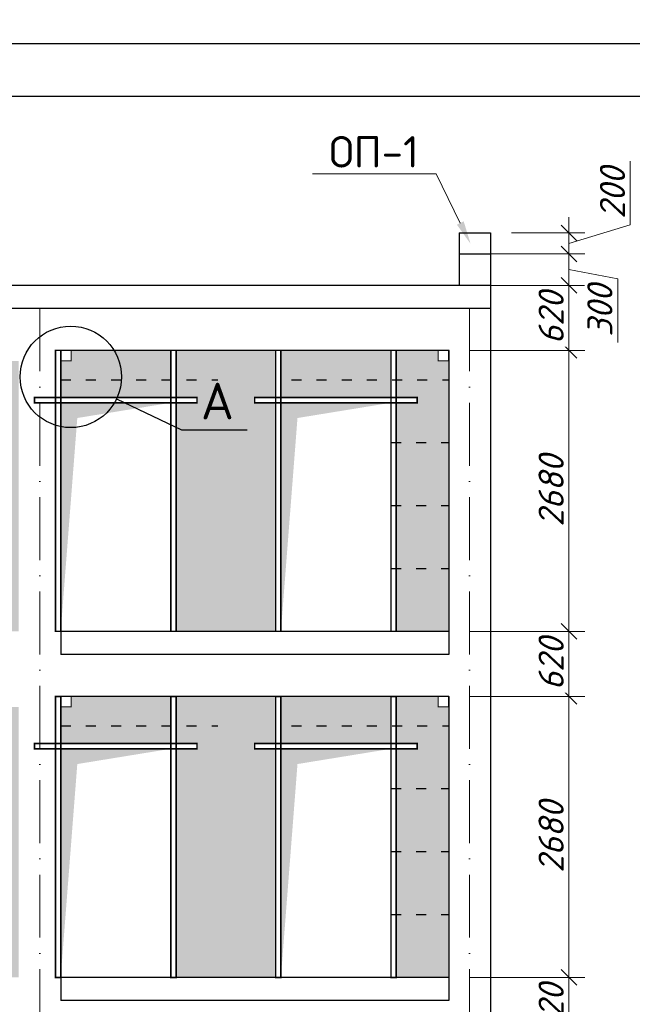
# Model space of a CAD drawing. Header units: millimetres. Extents: x 363306 to 7757304, y 1022887 to 1207196.
# Tile 259 of 656: x 1218112 to 1223955, y 1079516 to 1088906. Entities that reach past the tile are written whole.
import ezdxf
from ezdxf import colors
from ezdxf.entities.mleader import LeaderData, LeaderLine
from ezdxf.math import Vec2, Vec3

# ---------------------------------------------------------------- set-up
doc = ezdxf.new("R2010")
doc.units = ezdxf.units.MM
doc.linetypes.add('ACAD_ISO03W100', pattern=[30, 12, -18])
doc.linetypes.add('ACAD_ISO10W100', pattern=[18, 12, -3, 0, -3])
doc.layers.add('.', color=7, linetype='Continuous', lineweight=15)
doc.layers.add('0 @ 100', color=7, linetype='Continuous')
doc.layers.add('O3SAD', color=1, linetype='Continuous')
doc.styles.add('Arial', font='arial.ttf')
doc.styles.add('iso', font='isocpeur.TTF')
doc.styles.get("Standard").update_dxf_attribs({"font": 'isocpeui.ttf'})
doc.styles.add('ГОСТ 2.304', font='isocpeui.ttf')
doc.dimstyles.new('Санжар', dxfattribs={"dimtxt": 240, "dimasz": 200, "dimexe": 200, "dimexo": 200, "dimgap": 50, "dimtad": 1, "dimdec": 0, "dimtxsty": 'Standard', "dimblk": 'OBLIQUE', "dimcen": 2.5, "dimdle": 200, "dimclrd": 152, "dimclre": 152, "dimclrt": 152, "dimadec": 0, "dimazin": 0, "dimtfac": 1, "dimtdec": 0, "dimtmove": 0, "dimatfit": 3, "dimldrblk": 'OBLIQUE', "dimfxl": 0, "dimlwd": 0, "dimlwe": 0, "dimarcsym": 0})

# ---------------------------------------------------------------- blocks, each defined once
blk = doc.blocks.new('_Oblique')
at = {"color": 0, "linetype": 'ByBlock', "lineweight": -2}
blk.add_line((-0.5, -0.5), (0.5, 0.5), dxfattribs=at)
blk = doc.blocks.new('*D868')
at = {"lineweight": 0, "transparency": 16777216}
for p, q in [((1223350.5, 1079002.6), (1223350.5, 1079922.6)), ((1222403.4, 1079772.6), (1223500.5, 1079772.6)), ((1222403.4, 1079152.6), (1223500.5, 1079152.6))]:
    blk.add_line(p, q, dxfattribs=at)
at = {"layer": 'Defpoints', "color": 0, "lineweight": 25, "transparency": 16777216}
for p in [(1222203.4, 1079772.6), (1223350.5, 1079772.6), (1222203.4, 1079152.6)]:
    blk.add_point(p, dxfattribs=at)
at = {"lineweight": 0, "transparency": 16777216, "xscale": 150, "yscale": 150, "zscale": 150}
for p, rotation in [((1223350.5, 1079772.6), 90), ((1223350.5, 1079152.6), 270)]:
    blk.add_blockref('_Oblique', p, dxfattribs=dict(at, rotation=rotation))
at = {"lineweight": 0, "transparency": 16777216, "insert": (1223180.5, 1079462.6), "char_height": 240, "attachment_point": 5, "rotation": 90, "bg_fill": 3, "box_fill_scale": 1.1, "bg_fill_color": 256, "bg_fill_true_color": 13158600, "bg_fill_transparency": 0}
blk.add_mtext('620', dxfattribs=at)
blk = doc.blocks.new('*D869')
at = {"lineweight": 0, "transparency": 16777216}
for p, q in [((1223350.5, 1079622.6), (1223350.5, 1082602.6)), ((1222403.4, 1082452.6), (1223500.5, 1082452.6)), ((1222403.4, 1079772.6), (1223500.5, 1079772.6))]:
    blk.add_line(p, q, dxfattribs=at)
at = {"layer": 'Defpoints', "color": 0, "lineweight": 25, "transparency": 16777216}
for p in [(1222203.4, 1082452.6), (1223350.5, 1082452.6), (1222203.4, 1079772.6)]:
    blk.add_point(p, dxfattribs=at)
at = {"lineweight": 0, "transparency": 16777216, "xscale": 150, "yscale": 150, "zscale": 150}
for p, rotation in [((1223350.5, 1082452.6), 90), ((1223350.5, 1079772.6), 270)]:
    blk.add_blockref('_Oblique', p, dxfattribs=dict(at, rotation=rotation))
at = {"lineweight": 0, "transparency": 16777216, "insert": (1223180.5, 1081112.6), "char_height": 240, "attachment_point": 5, "rotation": 90, "bg_fill": 3, "box_fill_scale": 1.1, "bg_fill_color": 256, "bg_fill_true_color": 13158600, "bg_fill_transparency": 0}
blk.add_mtext('2680', dxfattribs=at)
blk = doc.blocks.new('*D870')
at = {"lineweight": 0, "transparency": 16777216}
for p, q in [((1223350.5, 1082302.6), (1223350.5, 1083222.6)), ((1222403.4, 1083072.6), (1223500.5, 1083072.6)), ((1222403.4, 1082452.6), (1223500.5, 1082452.6))]:
    blk.add_line(p, q, dxfattribs=at)
at = {"layer": 'Defpoints', "color": 0, "lineweight": 25, "transparency": 16777216}
for p in [(1222203.4, 1083072.6), (1223350.5, 1083072.6), (1222203.4, 1082452.6)]:
    blk.add_point(p, dxfattribs=at)
at = {"lineweight": 0, "transparency": 16777216, "xscale": 150, "yscale": 150, "zscale": 150}
for p, rotation in [((1223350.5, 1083072.6), 90), ((1223350.5, 1082452.6), 270)]:
    blk.add_blockref('_Oblique', p, dxfattribs=dict(at, rotation=rotation))
at = {"lineweight": 0, "transparency": 16777216, "insert": (1223180.5, 1082762.6), "char_height": 240, "attachment_point": 5, "rotation": 90, "bg_fill": 3, "box_fill_scale": 1.1, "bg_fill_color": 256, "bg_fill_true_color": 13158600, "bg_fill_transparency": 0}
blk.add_mtext('620', dxfattribs=at)
blk = doc.blocks.new('*D871')
at = {"lineweight": 0, "transparency": 16777216}
for p, q in [((1223350.5, 1083222.6), (1223350.5, 1082302.6)), ((1222403.4, 1083072.6), (1223500.5, 1083072.6)), ((1222403.4, 1082452.6), (1223500.5, 1082452.6))]:
    blk.add_line(p, q, dxfattribs=at)
at = {"layer": 'Defpoints', "color": 0, "lineweight": 25, "transparency": 16777216}
for p in [(1222203.4, 1083072.6), (1222203.4, 1082452.6), (1223350.5, 1082452.6)]:
    blk.add_point(p, dxfattribs=at)
at = {"lineweight": 0, "transparency": 16777216, "xscale": 150, "yscale": 150, "zscale": 150}
for p, rotation in [((1223350.5, 1083072.6), 90), ((1223350.5, 1082452.6), 270)]:
    blk.add_blockref('_Oblique', p, dxfattribs=dict(at, rotation=rotation))
at = {"lineweight": 0, "transparency": 16777216, "insert": (1223180.5, 1082762.6), "char_height": 240, "attachment_point": 5, "rotation": 90, "bg_fill": 3, "box_fill_scale": 1.1, "bg_fill_color": 256, "bg_fill_true_color": 13158600, "bg_fill_transparency": 0}
blk.add_mtext('620', dxfattribs=at)
blk = doc.blocks.new('*D872')
at = {"lineweight": 0, "transparency": 16777216}
for p, q in [((1223350.5, 1082302.6), (1223350.5, 1083222.6)), ((1222403.4, 1083072.6), (1223500.5, 1083072.6)), ((1222403.4, 1082452.6), (1223500.5, 1082452.6))]:
    blk.add_line(p, q, dxfattribs=at)
at = {"layer": 'Defpoints', "color": 0, "lineweight": 25, "transparency": 16777216}
for p in [(1222203.4, 1083072.6), (1223350.5, 1083072.6), (1222203.4, 1082452.6)]:
    blk.add_point(p, dxfattribs=at)
at = {"lineweight": 0, "transparency": 16777216, "xscale": 150, "yscale": 150, "zscale": 150}
for p, rotation in [((1223350.5, 1083072.6), 90), ((1223350.5, 1082452.6), 270)]:
    blk.add_blockref('_Oblique', p, dxfattribs=dict(at, rotation=rotation))
at = {"lineweight": 0, "transparency": 16777216, "insert": (1223180.5, 1082762.6), "char_height": 240, "attachment_point": 5, "rotation": 90, "bg_fill": 3, "box_fill_scale": 1.1, "bg_fill_color": 256, "bg_fill_true_color": 13158600, "bg_fill_transparency": 0}
blk.add_mtext('620', dxfattribs=at)
blk = doc.blocks.new('*D873')
at = {"lineweight": 0, "transparency": 16777216}
for p, q in [((1223350.5, 1082922.6), (1223350.5, 1085902.6)), ((1222403.4, 1085752.6), (1223500.5, 1085752.6)), ((1222403.4, 1083072.6), (1223500.5, 1083072.6))]:
    blk.add_line(p, q, dxfattribs=at)
at = {"layer": 'Defpoints', "color": 0, "lineweight": 25, "transparency": 16777216}
for p in [(1222203.4, 1085752.6), (1223350.5, 1085752.6), (1222203.4, 1083072.6)]:
    blk.add_point(p, dxfattribs=at)
at = {"lineweight": 0, "transparency": 16777216, "xscale": 150, "yscale": 150, "zscale": 150}
for p, rotation in [((1223350.5, 1085752.6), 90), ((1223350.5, 1083072.6), 270)]:
    blk.add_blockref('_Oblique', p, dxfattribs=dict(at, rotation=rotation))
at = {"lineweight": 0, "transparency": 16777216, "insert": (1223180.5, 1084412.6), "char_height": 240, "attachment_point": 5, "rotation": 90, "bg_fill": 3, "box_fill_scale": 1.1, "bg_fill_color": 256, "bg_fill_true_color": 13158600, "bg_fill_transparency": 0}
blk.add_mtext('2680', dxfattribs=at)
blk = doc.blocks.new('*D874')
at = {"lineweight": 0, "transparency": 16777216}
for p, q in [((1223350.5, 1085602.6), (1223350.5, 1086522.6)), ((1222503.4, 1086372.6), (1223500.5, 1086372.6)), ((1222403.4, 1085752.6), (1223500.5, 1085752.6))]:
    blk.add_line(p, q, dxfattribs=at)
at = {"layer": 'Defpoints', "color": 0, "lineweight": 25, "transparency": 16777216}
for p in [(1222303.4, 1086372.6), (1223350.5, 1086372.6), (1222203.4, 1085752.6)]:
    blk.add_point(p, dxfattribs=at)
at = {"lineweight": 0, "transparency": 16777216, "xscale": 150, "yscale": 150, "zscale": 150}
for p, rotation in [((1223350.5, 1086372.6), 90), ((1223350.5, 1085752.6), 270)]:
    blk.add_blockref('_Oblique', p, dxfattribs=dict(at, rotation=rotation))
at = {"lineweight": 0, "transparency": 16777216, "insert": (1223180.5, 1086062.6), "char_height": 240, "attachment_point": 5, "rotation": 90, "bg_fill": 3, "box_fill_scale": 1.1, "bg_fill_color": 256, "bg_fill_true_color": 13158600, "bg_fill_transparency": 0}
blk.add_mtext('620', dxfattribs=at)
blk = doc.blocks.new('*D875')
at = {"lineweight": 0, "transparency": 16777216}
for p, q in [((1223350.5, 1086222.6), (1223350.5, 1086822.6)), ((1222503.4, 1086672.6), (1223500.5, 1086672.6)), ((1223350.5, 1086522.6), (1223815.5, 1086436)), ((1223815.5, 1086436), (1223815.5, 1085826.2)), ((1222503.4, 1086372.6), (1223500.5, 1086372.6))]:
    blk.add_line(p, q, dxfattribs=at)
at = {"layer": 'Defpoints', "color": 0, "lineweight": 25, "transparency": 16777216}
for p in [(1222303.4, 1086672.6), (1223350.5, 1086672.6), (1222303.4, 1086372.6)]:
    blk.add_point(p, dxfattribs=at)
at = {"lineweight": 0, "transparency": 16777216, "xscale": 150, "yscale": 150, "zscale": 150}
for p, rotation in [((1223350.5, 1086672.6), 90), ((1223350.5, 1086372.6), 270)]:
    blk.add_blockref('_Oblique', p, dxfattribs=dict(at, rotation=rotation))
at = {"lineweight": 0, "transparency": 16777216, "insert": (1223645.5, 1086131.1), "char_height": 240, "attachment_point": 5, "rotation": 90, "bg_fill": 3, "box_fill_scale": 1.1, "bg_fill_color": 256, "bg_fill_true_color": 13158600, "bg_fill_transparency": 0}
blk.add_mtext('300', dxfattribs=at)
blk = doc.blocks.new('*D876')
at = {"lineweight": 0, "transparency": 16777216}
for p, q in [((1223935.5, 1086948.1), (1223935.5, 1087558)), ((1223350.5, 1086522.6), (1223350.5, 1087022.6)), ((1223350.5, 1086772.6), (1223935.5, 1086948.1)), ((1222803.4, 1086872.6), (1223500.5, 1086872.6)), ((1222503.4, 1086672.6), (1223500.5, 1086672.6))]:
    blk.add_line(p, q, dxfattribs=at)
at = {"layer": 'Defpoints', "color": 0, "lineweight": 25, "transparency": 16777216}
for p in [(1222603.4, 1086872.6), (1223350.5, 1086872.6), (1222303.4, 1086672.6)]:
    blk.add_point(p, dxfattribs=at)
at = {"lineweight": 0, "transparency": 16777216, "xscale": 150, "yscale": 150, "zscale": 150}
for p, rotation in [((1223350.5, 1086872.6), 90), ((1223350.5, 1086672.6), 270)]:
    blk.add_blockref('_Oblique', p, dxfattribs=dict(at, rotation=rotation))
at = {"lineweight": 0, "transparency": 16777216, "insert": (1223765.5, 1087253), "char_height": 240, "attachment_point": 5, "rotation": 90, "bg_fill": 3, "box_fill_scale": 1.1, "bg_fill_color": 256, "bg_fill_true_color": 13158600, "bg_fill_transparency": 0}
blk.add_mtext('200', dxfattribs=at)

msp = doc.modelspace()

# ---------------------------------------------------------------- hatches: boundary and pattern name
at = {"layer": '.', "lineweight": 0, "true_color": 0xcd6928}
h = msp.add_hatch(dxfattribs=at)
h.set_pattern_fill('AR-B816C', color=32, scale=1.6)
h.set_pattern_definition([(0, (92464.74, -80251.7), (325.12, 325.12), [635, -15.24]), (0, (92139.62, -80236.46), (325.12, 325.12), [635, -15.24]), (90, (92464.74, -80251.7), (-325.12, 325.12), [-340.36, 309.88]), (90, (92449.5, -80251.7), (-325.12, 325.12), [-340.36, 309.88])])
h.paths.add_polyline_path([(1222203.442, 1085652.639), (1222103.442, 1085652.639), (1222103.442, 1085752.639), (1221703.442, 1085752.639), (1221703.442, 1085302.639), (1221903.442, 1085302.639), (1221903.442, 1085252.639), (1221703.442, 1085252.639), (1221703.442, 1083072.639), (1222203.442, 1083072.639)])
h.paths.add_polyline_path([(1221653.442, 1085752.639), (1220603.442, 1085752.639), (1220603.442, 1085302.639), (1221653.442, 1085302.639)])
h.paths.add_polyline_path([(1220553.442, 1085752.639), (1219603.442, 1085752.639), (1219603.442, 1085302.639), (1219803.442, 1085302.639), (1219803.442, 1085252.639), (1219603.442, 1085252.639), (1219603.442, 1083072.639), (1220553.442, 1083072.639), (1220553.442, 1085252.639), (1220353.442, 1085252.639), (1220353.442, 1085302.639), (1220553.442, 1085302.639)])
h.paths.add_polyline_path([(1219553.442, 1085752.639), (1218603.442, 1085752.639), (1218603.442, 1085652.639), (1218503.442, 1085652.639), (1218503.442, 1085302.639), (1219553.442, 1085302.639)])
h.paths.add_polyline_path([(1222203.442, 1082352.639), (1222103.442, 1082352.639), (1222103.442, 1082452.639), (1221703.442, 1082452.639), (1221703.442, 1082002.639), (1221903.442, 1082002.639), (1221903.442, 1081952.639), (1221703.442, 1081952.639), (1221703.442, 1079772.639), (1222203.442, 1079772.639)])
h.paths.add_polyline_path([(1221653.442, 1082452.639), (1220603.442, 1082452.639), (1220603.442, 1082002.639), (1221653.442, 1082002.639)])
h.paths.add_polyline_path([(1220553.442, 1082452.639), (1219603.442, 1082452.639), (1219603.442, 1082002.639), (1219803.442, 1082002.639), (1219803.442, 1081952.639), (1219603.442, 1081952.639), (1219603.442, 1079772.639), (1220553.442, 1079772.639), (1220553.442, 1081952.639), (1220353.442, 1081952.639), (1220353.442, 1082002.639), (1220553.442, 1082002.639)])
h.paths.add_polyline_path([(1219553.442, 1082452.639), (1218603.442, 1082452.639), (1218603.442, 1082352.639), (1218503.442, 1082352.639), (1218503.442, 1082002.639), (1219553.442, 1082002.639)])
h.paths.add_polyline_path([(1218103.442, 1085652.639), (1218003.442, 1085652.639), (1218003.442, 1085752.639), (1217353.442, 1085752.639), (1217353.442, 1085302.639), (1217553.442, 1085302.639), (1217553.442, 1085252.639), (1217353.442, 1085252.639), (1217353.442, 1083072.639), (1218103.442, 1083072.639)])
h.paths.add_polyline_path([(1217303.442, 1085752.639), (1216253.442, 1085752.639), (1216253.442, 1085302.639), (1217303.442, 1085302.639)])
h.paths.add_polyline_path([(1216203.442, 1085252.639), (1216003.442, 1085252.639), (1216003.442, 1085302.639), (1216203.442, 1085302.639), (1216203.442, 1085752.639), (1213303.442, 1085752.639), (1213303.442, 1085652.639), (1213203.442, 1085652.639), (1213203.442, 1083072.639), (1216203.442, 1083072.639)])
h.paths.add_polyline_path([(1216003.442, 1082002.639), (1216203.442, 1082002.639), (1216203.442, 1082452.639), (1213303.442, 1082452.639), (1213303.442, 1082352.639), (1213203.442, 1082352.639), (1213203.442, 1079772.639), (1216203.442, 1079772.639), (1216203.442, 1081952.639), (1216003.442, 1081952.639)])
h.paths.add_polyline_path([(1217303.442, 1082452.639), (1216253.442, 1082452.639), (1216253.442, 1082002.639), (1217303.442, 1082002.639)])
h.paths.add_polyline_path([(1218103.442, 1082352.639), (1218003.442, 1082352.639), (1218003.442, 1082452.639), (1217353.442, 1082452.639), (1217353.442, 1082002.639), (1217553.442, 1082002.639), (1217553.442, 1081952.639), (1217353.442, 1081952.639), (1217353.442, 1079772.639), (1218103.442, 1079772.639)])
h.paths.add_polyline_path([(1222203.442, 1079052.639), (1222103.442, 1079052.639), (1222103.442, 1079152.639), (1221703.442, 1079152.639), (1221703.442, 1078702.639), (1221903.442, 1078702.639), (1221903.442, 1078652.639), (1221703.442, 1078652.639), (1221703.442, 1076552.639), (1222203.442, 1076552.639)])
h.paths.add_polyline_path([(1221653.442, 1079152.639), (1220603.442, 1079152.639), (1220603.442, 1078702.639), (1221653.442, 1078702.639)])
h.paths.add_polyline_path([(1220553.442, 1079152.639), (1219603.442, 1079152.639), (1219603.442, 1078702.639), (1219803.442, 1078702.639), (1219803.442, 1078652.639), (1219603.442, 1078652.639), (1219603.442, 1076552.639), (1220553.442, 1076552.639), (1220553.442, 1078652.639), (1220353.442, 1078652.639), (1220353.442, 1078702.639), (1220553.442, 1078702.639)])
h.paths.add_polyline_path([(1219553.442, 1079152.639), (1218603.442, 1079152.639), (1218603.442, 1079052.639), (1218503.442, 1079052.639), (1218503.442, 1078702.639), (1219553.442, 1078702.639)])
h.paths.add_polyline_path([(1218103.442, 1079052.639), (1218003.442, 1079052.639), (1218003.442, 1079152.639), (1217353.442, 1079152.639), (1217353.442, 1078702.639), (1217553.442, 1078702.639), (1217553.442, 1078652.639), (1217353.442, 1078652.639), (1217353.442, 1076552.639), (1218103.442, 1076552.639)])
h.paths.add_polyline_path([(1217303.442, 1079152.639), (1216253.442, 1079152.639), (1216253.442, 1078702.639), (1217303.442, 1078702.639)])
h.paths.add_polyline_path([(1216203.442, 1078652.639), (1216003.442, 1078652.639), (1216003.442, 1078702.639), (1216203.442, 1078702.639), (1216203.442, 1079152.639), (1213303.442, 1079152.639), (1213303.442, 1079052.639), (1213203.442, 1079052.639), (1213203.442, 1076552.639), (1216203.442, 1076552.639)])
h.paths.add_polyline_path([(1212803.442, 1079052.639), (1212703.442, 1079052.639), (1212703.442, 1079152.639), (1209203.485, 1079152.639), (1209203.485, 1079052.639), (1209103.442, 1079052.639), (1209103.442, 1076552.639), (1212803.442, 1076552.639)])
h.paths.add_polyline_path([(1212803.442, 1082352.639), (1212703.442, 1082352.639), (1212703.442, 1082452.639), (1209203.485, 1082452.639), (1209203.485, 1082352.639), (1209103.442, 1082352.639), (1209103.442, 1079772.639), (1212803.442, 1079772.639)])
h.paths.add_polyline_path([(1212803.442, 1085652.639), (1212703.442, 1085652.639), (1212703.442, 1085752.639), (1209203.485, 1085752.639), (1209203.485, 1085652.639), (1209103.442, 1085652.639), (1209103.442, 1083072.639), (1212803.442, 1083072.639)])
h.paths.add_polyline_path([(1208703.442, 1085652.639), (1208603.442, 1085652.639), (1208603.442, 1085752.639), (1207953.442, 1085752.639), (1207953.442, 1085302.639), (1208153.442, 1085302.639), (1208153.442, 1085252.639), (1207953.442, 1085252.639), (1207953.442, 1083072.639), (1208703.442, 1083072.639)])
h.paths.add_polyline_path([(1207903.442, 1085752.639), (1206853.442, 1085752.639), (1206853.442, 1085302.639), (1207903.442, 1085302.639)])
h.paths.add_polyline_path([(1206603.442, 1085302.639), (1206803.442, 1085302.639), (1206803.442, 1085752.639), (1205803.442, 1085752.639), (1205803.442, 1085652.639), (1205703.442, 1085652.639), (1205703.442, 1083072.639), (1206803.442, 1083072.639), (1206803.442, 1085252.639), (1206603.442, 1085252.639)])
h.paths.add_polyline_path([(1207903.442, 1082452.639), (1206853.442, 1082452.639), (1206853.442, 1082002.639), (1207903.442, 1082002.639)])
h.paths.add_polyline_path([(1208703.442, 1082352.639), (1208603.442, 1082352.639), (1208603.442, 1082452.639), (1207953.442, 1082452.639), (1207953.442, 1082002.639), (1208153.442, 1082002.639), (1208153.442, 1081952.639), (1207953.442, 1081952.639), (1207953.442, 1079772.639), (1208703.442, 1079772.639)])
h.paths.add_polyline_path([(1206803.442, 1081952.639), (1206603.442, 1081952.639), (1206603.442, 1082002.639), (1206803.442, 1082002.639), (1206803.442, 1082452.639), (1205803.442, 1082452.639), (1205803.442, 1082352.639), (1205703.442, 1082352.639), (1205703.442, 1079772.639), (1206803.442, 1079772.639)])
h.paths.add_polyline_path([(1208703.442, 1079052.639), (1208603.442, 1079052.639), (1208603.442, 1079152.639), (1207953.442, 1079152.639), (1207953.442, 1078702.639), (1208153.442, 1078702.639), (1208153.442, 1078652.639), (1207953.442, 1078652.639), (1207953.442, 1076552.639), (1208703.442, 1076552.639)])
h.paths.add_polyline_path([(1207903.442, 1079152.639), (1206853.442, 1079152.639), (1206853.442, 1078702.639), (1207903.442, 1078702.639)])
h.paths.add_polyline_path([(1206603.442, 1078702.639), (1206803.442, 1078702.639), (1206803.442, 1079152.639), (1205703.442, 1079152.639), (1205703.442, 1076552.639), (1206803.442, 1076552.639), (1206803.442, 1078652.639), (1206603.442, 1078652.639)])
h.paths.add_polyline_path([(1205303.442, 1079052.639), (1205203.442, 1079052.639), (1205203.442, 1079152.639), (1202553.442, 1079152.639), (1202553.442, 1076552.639), (1205303.442, 1076552.639)])
h.paths.add_polyline_path([(1202453.442, 1079152.639), (1199803.442, 1079152.639), (1199803.442, 1079052.639), (1199703.442, 1079052.639), (1199703.442, 1076552.639), (1202453.442, 1076552.639)])
h.paths.add_polyline_path([(1202453.442, 1082452.639), (1199803.442, 1082452.639), (1199803.442, 1082352.639), (1199703.442, 1082352.639), (1199703.442, 1079772.639), (1202453.442, 1079772.639)])
h.paths.add_polyline_path([(1205303.442, 1082352.639), (1205203.442, 1082352.639), (1205203.442, 1082452.639), (1202553.442, 1082452.639), (1202553.442, 1079772.639), (1205303.442, 1079772.639)])
h.paths.add_polyline_path([(1205303.442, 1085652.639), (1205203.442, 1085652.639), (1205203.442, 1085752.639), (1202553.442, 1085752.639), (1202553.442, 1083072.639), (1205303.442, 1083072.639)])
h.paths.add_polyline_path([(1202453.442, 1085752.639), (1199803.442, 1085752.639), (1199803.442, 1085652.639), (1199703.442, 1085652.639), (1199703.442, 1083072.639), (1202453.442, 1083072.639)])
h.paths.add_polyline_path([(1199303.442, 1085652.639), (1199203.442, 1085652.639), (1199203.442, 1085752.639), (1198753.442, 1085752.639), (1198753.442, 1085302.639), (1198983.442, 1085302.639), (1198983.442, 1085252.639), (1198753.442, 1085252.639), (1198753.442, 1083072.639), (1199303.442, 1083072.639)])
h.paths.add_polyline_path([(1198703.442, 1085752.639), (1197653.442, 1085752.639), (1197653.442, 1085302.639), (1198703.442, 1085302.639)])
h.paths.add_polyline_path([(1197603.442, 1085752.639), (1197253.442, 1085752.639), (1197253.442, 1085302.639), (1197423.442, 1085302.639), (1197423.442, 1085252.639), (1197253.442, 1085252.639), (1197253.442, 1083072.639), (1197603.442, 1083072.639), (1197603.442, 1085252.639), (1197433.442, 1085252.639), (1197433.442, 1085302.639), (1197603.442, 1085302.639)])
h.paths.add_polyline_path([(1197203.442, 1085752.639), (1196403.442, 1085752.639), (1196403.442, 1085652.639), (1196303.442, 1085652.639), (1196303.442, 1085302.639), (1197203.442, 1085302.639)])
h.paths.add_polyline_path([(1197203.442, 1082452.639), (1196403.442, 1082452.639), (1196403.442, 1082352.639), (1196303.442, 1082352.639), (1196303.442, 1082002.639), (1197203.442, 1082002.639)])
h.paths.add_polyline_path([(1197603.442, 1082452.639), (1197253.442, 1082452.639), (1197253.442, 1082002.639), (1197423.442, 1082002.639), (1197423.442, 1081952.639), (1197253.442, 1081952.639), (1197253.442, 1079772.639), (1197603.442, 1079772.639), (1197603.442, 1081952.639), (1197433.442, 1081952.639), (1197433.442, 1082002.639), (1197603.442, 1082002.639)])
h.paths.add_polyline_path([(1198703.442, 1082452.639), (1197653.442, 1082452.639), (1197653.442, 1082002.639), (1198703.442, 1082002.639)])
h.paths.add_polyline_path([(1199303.442, 1082352.639), (1199203.442, 1082352.639), (1199203.442, 1082452.639), (1198753.442, 1082452.639), (1198753.442, 1082002.639), (1198983.442, 1082002.639), (1198983.442, 1081952.639), (1198753.442, 1081952.639), (1198753.442, 1079772.639), (1199303.442, 1079772.639)])
h.paths.add_polyline_path([(1199303.442, 1079052.639), (1199203.442, 1079052.639), (1199203.442, 1079152.639), (1198753.442, 1079152.639), (1198753.442, 1078702.639), (1198983.442, 1078702.639), (1198983.442, 1078652.639), (1198753.442, 1078652.639), (1198753.442, 1076552.639), (1199303.442, 1076552.639)])
h.paths.add_polyline_path([(1198703.442, 1079152.639), (1197653.442, 1079152.639), (1197653.442, 1078702.639), (1198703.442, 1078702.639)])
h.paths.add_polyline_path([(1197603.442, 1079152.639), (1197253.442, 1079152.639), (1197253.442, 1078702.639), (1197423.442, 1078702.639), (1197423.442, 1078652.639), (1197253.442, 1078652.639), (1197253.442, 1076552.639), (1197603.442, 1076552.639), (1197603.442, 1078652.639), (1197433.442, 1078652.639), (1197433.442, 1078702.639), (1197603.442, 1078702.639)])
h.paths.add_polyline_path([(1197203.442, 1079152.639), (1196403.442, 1079152.639), (1196403.442, 1079052.639), (1196303.442, 1079052.639), (1196303.442, 1078702.639), (1197203.442, 1078702.639)])

# ---------------------------------------------------------------- linework, layer by layer
at = {"color": 18, "lineweight": 30, "true_color": 0x000000}
for p, q in [((1222303.442, 1086872.639), (1222603.442, 1086872.639)), ((1222303.442, 1086872.639), (1222303.442, 1086372.639)), ((1222303.442, 1086672.639), (1222603.442, 1086672.639))]:
    msp.add_line(p, q, dxfattribs=at)
at = {"lineweight": 30, "ltscale": 100}
for p, q in [((1222603.442, 1086872.639), (1222603.442, 1076552.639)), ((1222603.442, 1086372.639), (1195903.442, 1086372.639)), ((1222603.442, 1086152.639), (1195903.442, 1086152.639)), ((1218503.442, 1085752.639), (1218503.442, 1082852.639)), ((1222203.442, 1085752.639), (1218503.442, 1085752.639)), ((1222203.442, 1085752.639), (1222203.442, 1082852.639)), ((1222203.442, 1083072.639), (1218503.442, 1083072.639)), ((1222203.442, 1082852.639), (1218503.442, 1082852.639)), ((1218503.442, 1082452.639), (1218503.442, 1079552.639)), ((1222203.442, 1082452.639), (1218503.442, 1082452.639)), ((1222203.442, 1082452.639), (1222203.442, 1079552.639)), ((1222203.442, 1079772.639), (1218503.442, 1079772.639)), ((1222203.442, 1079552.639), (1218503.442, 1079552.639))]:
    msp.add_line(p, q, dxfattribs=at)
at = {"color": 1, "linetype": 'ACAD_ISO10W100', "lineweight": 9, "ltscale": 50}
for p, q in [((1218303.442, 1086152.639), (1218303.442, 1074757.624)), ((1222403.442, 1086152.639), (1222403.442, 1074757.624))]:
    msp.add_line(p, q, dxfattribs=at)
at = {"color": 5, "linetype": 'ACAD_ISO03W100', "lineweight": 30, "ltscale": 8}
for p, q in [((1218503.442, 1085472.829, 0), (1220003.442, 1085472.829, 0)), ((1218503.442, 1082172.829, 0), (1220003.442, 1082172.829, 0))]:
    msp.add_line(p, q, dxfattribs=at)
at = {"color": 114, "lineweight": 0, "true_color": 0x139b48, "const_width": 15}
for points in [[(1218503.442, 1085752.639), (1218453.442, 1085752.639), (1218453.442, 1083072.639), (1218503.442, 1083072.639)], [(1219553.442, 1085752.639), (1219603.442, 1085752.639), (1219603.442, 1083072.639), (1219553.442, 1083072.639)], [(1220603.442, 1085752.639), (1220553.442, 1085752.639), (1220553.442, 1083072.639), (1220603.442, 1083072.639)], [(1221653.442, 1085752.639), (1221703.442, 1085752.639), (1221703.442, 1083072.639), (1221653.442, 1083072.639)], [(1218503.442, 1082452.639), (1218453.442, 1082452.639), (1218453.442, 1079772.639), (1218503.442, 1079772.639)], [(1219553.442, 1082452.639), (1219603.442, 1082452.639), (1219603.442, 1079772.639), (1219553.442, 1079772.639)], [(1220603.442, 1082452.639), (1220553.442, 1082452.639), (1220553.442, 1079772.639), (1220603.442, 1079772.639)], [(1221653.442, 1082452.639), (1221703.442, 1082452.639), (1221703.442, 1079772.639), (1221653.442, 1079772.639)]]:
    msp.add_lwpolyline(points, close=True, dxfattribs=at)
at = {"color": 116, "lineweight": 18, "true_color": 0x136734, "const_width": 10}
for points in [[(1218603.442, 1085752.639), (1218503.442, 1085752.639), (1218503.442, 1085652.639), (1218603.442, 1085652.639)], [(1218603.442, 1082452.639), (1218503.442, 1082452.639), (1218503.442, 1082352.639), (1218603.442, 1082352.639)]]:
    msp.add_lwpolyline(points, close=True, dxfattribs=at)
at = {"color": 217, "lineweight": 0, "true_color": 0x93278f, "const_width": 15}
for points in [[(1218253.442, 1085302.639), (1219803.442, 1085302.639), (1219803.442, 1085252.639), (1218253.442, 1085252.639)], [(1220353.442, 1085302.639), (1221903.442, 1085302.639), (1221903.442, 1085252.639), (1220353.442, 1085252.639)], [(1218253.442, 1082002.639), (1219803.442, 1082002.639), (1219803.442, 1081952.639), (1218253.442, 1081952.639)], [(1220353.442, 1082002.639), (1221903.442, 1082002.639), (1221903.442, 1081952.639), (1220353.442, 1081952.639)]]:
    msp.add_lwpolyline(points, close=True, dxfattribs=at)
at = {"lineweight": 25, "ltscale": 100, "elevation": 0}
for points in [[(1219036.109, 1085290.559), (1219655.551, 1084994.165)], [(1219655.551, 1084994.165), (1220281.687, 1084994.165)]]:
    msp.add_lwpolyline(points, dxfattribs=at)
at = {"lineweight": 25, "ltscale": 100}
msp.add_circle((1218599.692, 1085499.379, 0), 483.803, dxfattribs=at)
at = {"color": 18, "lineweight": 30, "true_color": 0x000000}
for points in [[(1218503.442, 1083072.639), (1218503.442, 1085252.639), (1218661.563, 1085107.333), (1219553.442, 1085252.639)], [(1220603.442, 1083072.639), (1220603.442, 1085252.639), (1220761.563, 1085107.333), (1221653.442, 1085252.639)], [(1218503.442, 1079772.639), (1218503.442, 1081952.639), (1218661.563, 1081807.333), (1219553.442, 1081952.639)], [(1220603.442, 1079772.639), (1220603.442, 1081952.639), (1220761.563, 1081807.333), (1221653.442, 1081952.639)]]:
    msp.add_solid(points, dxfattribs=at)

# ---------------------------------------------------------------- texts
at = {"color": 116, "lineweight": 0, "true_color": 0x136734, "insert": (883892.483, 1087785.858), "char_height": 500, "width": 18765.00851, "attachment_point": 1, "style": 'Arial'}
msp.add_mtext('\\pi1602.2;{\\fISOCPEUR|b0|i1|c204|p34;\\L\\C256;\\c0;План ленточного фундамента для перегородки }', dxfattribs=at)
at = {"lineweight": 25, "ltscale": 100, "insert": (1219840.551, 1085444.165, 0), "char_height": 350, "width": 455, "attachment_point": 1}
msp.add_mtext('\\fISOCPEUR|b0|i0|c0|p34;\\W1.0000000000;\\T1.0000000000;\\o\\lА', dxfattribs=at)
at = {"lineweight": 9, "char_height": 400, "width": 9717.00309, "attachment_point": 1, "style": 'iso'}
for insert in [(954613.151, 1083015.009), (999613.151, 1083015.009), (1044613.151, 1083015.009)]:
    msp.add_mtext('\\pi1764.372;{\\fISOCPEUR|b0|i1|c204|p34;Примерных вид для\\P\\pi488.236;стена монтажа (Газоблок)}', dxfattribs=dict(at, insert=insert))
at = {"layer": '0 @ 100', "color": 7, "insert": (761996.908, 1075986.433), "char_height": 318.940213, "width": 19697.5359, "attachment_point": 4, "style": 'ГОСТ 2.304'}
msp.add_mtext('\\pi5457.36288;{\\fISOCPEUR|b1|i1|c204|p34;Характеристика участка строительства:\\P\\pi0;\\P}Расчетная зимняя температура воздух 15 °С.\\PСкоростной напор ветра   - 38кг/м2.\\PВес снегового покрова    - 50кг/м2.\\PКлассификация зданий по функциональной пожарной опасности - Ф 4.1 \\PКоэффициент надежности по назначению - 0.95\\P\\P^IПроектом разработано подъёмник для мало мобильных граждан населения грузоподъемностью 250 кг. скоростью 0,25 см/с. Двери шахт подъёмника противопожарные с пределом огнестойкости El 30. Подъёмники оборудованы кабинами габаритами 1500х1500 мм, ширина дверей кабины обеспечивает проезд инвалидной коляски. Для экстренных случаев подъёмник оснащен дополнительным аккумулятором и механическим спуском для безопасного спуска пассажира в нулевую отметку. Так же в дверях подъёмника установлены замки датчики которые открываются с ключевыми картами, чтобы открыть двери подъёмника.\\P^IС внешней и внутренней стороны наружных стен предусмотрено обшивка из аквапанелей толщиной 12,5мм с утеплением из минераловатной ваты на кварцевой основе, А =0,040 Вт/мС, толщиной 100мм. (по теплотехническому расчету). Наружная отделка из органическое стекло.\\P^IПодрядчик обязан предоставить заказчику сертификаты соответствия и пожарной безопасности на фасадную систему и все применяемые в данной системе материалы и изделия.\\PКонструкции, изделия и материалы применены по действующим стандартам, ТУ, сертификатам. На путях эвакуации используются отделочные материалы, соответствующие требованиям п. 5.25 ШНК 2.01.02-04.\\PОтделка стен с внутренней стороны окраска водоэмульсионными красками светлых тонов. Во внутренней и наружной отделке использованы современные отделочные материалы используемые на территории Республики Узбекистан.\\P^IКрыша - скатная из металлических профилированных листов с полимерными покрытиями с обеих сторон толщ.0,55мм по металлическим конструкциям.\\P^IПо периметру наружных стен устраивается бетонная отмостка. Бетон кл.В 7,5 шириной 1000 мм, толщиной 50 мм по гравийному основанию толщиной 100 мм -150 мм.\\P^IВсе строительно-монтажные работы вести согласно указаний соответствующих строительных норм и проекта производства работ (П.П.Р.) на основании ШНК 3.01.01 - 03 и КМК 3.01.02 - 00.', dxfattribs=at)

# ---------------------------------------------------------------- next in the draw order: dimensions: what is measured, and where the dimension line sits
at = {"color": 18, "lineweight": 0, "true_color": 0x000000}
dim = msp.add_linear_dim(base=(1223350.478, 1079772.639), p1=(1222203.442, 1079152.639), p2=(1222203.442, 1079772.639), angle=90, dimstyle='Санжар', override={"dimasz": 150, "dimexe": 150, "dimdle": 150, "dimclrd": 256, "dimclre": 256, "dimclrt": 256, "dimtmove": 1, "dimfxl": 0.18, "dimtfill": 1, "dimarcsym": 2}, dxfattribs=at)
dim.commit()
dim.dimension.update_dxf_attribs({"geometry": '*D868', "text_midpoint": (1223180.478, 1079462.639)})

# ---------------------------------------------------------------- next in the draw order: dimensions: what is measured, and where the dimension line sits
dim = msp.add_linear_dim(base=(1223350.478, 1082452.639), p1=(1222203.442, 1079772.639), p2=(1222203.442, 1082452.639), angle=90, dimstyle='Санжар', override={"dimasz": 150, "dimexe": 150, "dimdle": 150, "dimclrd": 256, "dimclre": 256, "dimclrt": 256, "dimtmove": 1, "dimfxl": 0.18, "dimtfill": 1, "dimarcsym": 2}, dxfattribs=at)
dim.commit()
dim.dimension.update_dxf_attribs({"geometry": '*D869', "text_midpoint": (1223180.478, 1081112.639)})

# ---------------------------------------------------------------- next in the draw order: linework, layer by layer
at = {"color": 5, "linetype": 'ACAD_ISO03W100', "lineweight": 30, "ltscale": 8}
for p, q in [((1220703.442, 1082172.829, 0), (1222203.442, 1082172.829, 0)), ((1221653.442, 1081572.829, 0), (1222203.442, 1081572.829, 0)), ((1221653.442, 1080972.829, 0), (1222203.442, 1080972.829, 0)), ((1221653.442, 1080372.829, 0), (1222203.442, 1080372.829, 0))]:
    msp.add_line(p, q, dxfattribs=at)

# ---------------------------------------------------------------- next in the draw order: dimensions: what is measured, and where the dimension line sits
at = {"color": 18, "lineweight": 0, "true_color": 0x000000}
dim = msp.add_linear_dim(base=(1223350.478, 1083072.639), p1=(1222203.442, 1082452.639), p2=(1222203.442, 1083072.639), angle=90, dimstyle='Санжар', override={"dimasz": 150, "dimexe": 150, "dimdle": 150, "dimclrd": 256, "dimclre": 256, "dimclrt": 256, "dimtmove": 1, "dimfxl": 0.18, "dimtfill": 1, "dimarcsym": 2}, dxfattribs=at)
dim.commit()
dim.dimension.update_dxf_attribs({"geometry": '*D870', "text_midpoint": (1223180.478, 1082762.639)})

# ---------------------------------------------------------------- next in the draw order: dimensions: what is measured, and where the dimension line sits
dim = msp.add_linear_dim(base=(1223350.478, 1082452.639), p1=(1222203.442, 1083072.639), p2=(1222203.442, 1082452.639), angle=90, dimstyle='Санжар', override={"dimasz": 150, "dimexe": 150, "dimdle": 150, "dimclrd": 256, "dimclre": 256, "dimclrt": 256, "dimtmove": 1, "dimfxl": 0.18, "dimtfill": 1, "dimarcsym": 2}, dxfattribs=at)
dim.commit()
dim.dimension.update_dxf_attribs({"geometry": '*D871', "text_midpoint": (1223180.478, 1082762.639)})

# ---------------------------------------------------------------- next in the draw order: dimensions: what is measured, and where the dimension line sits
dim = msp.add_linear_dim(base=(1223350.478, 1083072.639), p1=(1222203.442, 1082452.639), p2=(1222203.442, 1083072.639), angle=90, dimstyle='Санжар', override={"dimasz": 150, "dimexe": 150, "dimdle": 150, "dimclrd": 256, "dimclre": 256, "dimclrt": 256, "dimtmove": 1, "dimfxl": 0.18, "dimtfill": 1, "dimarcsym": 2}, dxfattribs=at)
dim.commit()
dim.dimension.update_dxf_attribs({"geometry": '*D872', "text_midpoint": (1223180.478, 1082762.639)})

# ---------------------------------------------------------------- next in the draw order: linework, layer by layer
at = {"color": 116, "lineweight": 18, "true_color": 0x136734, "const_width": 10}
msp.add_lwpolyline([(1222103.442, 1082452.639), (1222203.442, 1082452.639), (1222203.442, 1082352.639), (1222103.442, 1082352.639)], close=True, dxfattribs=at)

# ---------------------------------------------------------------- next in the draw order: dimensions: what is measured, and where the dimension line sits
at = {"color": 18, "lineweight": 0, "true_color": 0x000000}
dim = msp.add_linear_dim(base=(1223350.478, 1085752.639), p1=(1222203.442, 1083072.639), p2=(1222203.442, 1085752.639), angle=90, dimstyle='Санжар', override={"dimasz": 150, "dimexe": 150, "dimdle": 150, "dimclrd": 256, "dimclre": 256, "dimclrt": 256, "dimtmove": 1, "dimfxl": 0.18, "dimtfill": 1, "dimarcsym": 2}, dxfattribs=at)
dim.commit()
dim.dimension.update_dxf_attribs({"geometry": '*D873', "text_midpoint": (1223180.478, 1084412.639)})

# ---------------------------------------------------------------- next in the draw order: linework, layer by layer
at = {"color": 5, "linetype": 'ACAD_ISO03W100', "lineweight": 30, "ltscale": 8}
for p, q in [((1220703.442, 1085472.829, 0), (1222203.442, 1085472.829, 0)), ((1221653.442, 1084872.829, 0), (1222203.442, 1084872.829, 0)), ((1221653.442, 1084272.829, 0), (1222203.442, 1084272.829, 0)), ((1221653.442, 1083672.829, 0), (1222203.442, 1083672.829, 0))]:
    msp.add_line(p, q, dxfattribs=at)

# ---------------------------------------------------------------- next in the draw order: dimensions: what is measured, and where the dimension line sits
at = {"color": 18, "lineweight": 0, "true_color": 0x000000}
dim = msp.add_linear_dim(base=(1223350.478, 1086372.639), p1=(1222203.442, 1085752.639), p2=(1222303.442, 1086372.639), angle=90, dimstyle='Санжар', override={"dimasz": 150, "dimexe": 150, "dimdle": 150, "dimclrd": 256, "dimclre": 256, "dimclrt": 256, "dimtmove": 1, "dimfxl": 0.18, "dimtfill": 1, "dimarcsym": 2}, dxfattribs=at)
dim.commit()
dim.dimension.update_dxf_attribs({"geometry": '*D874', "text_midpoint": (1223180.478, 1086062.639)})

# ---------------------------------------------------------------- next in the draw order: linework, layer by layer
at = {"color": 116, "lineweight": 18, "true_color": 0x136734, "const_width": 10}
msp.add_lwpolyline([(1222103.442, 1085752.639), (1222203.442, 1085752.639), (1222203.442, 1085652.639), (1222103.442, 1085652.639)], close=True, dxfattribs=at)

# ---------------------------------------------------------------- next in the draw order: dimensions: what is measured, and where the dimension line sits
at = {"color": 18, "lineweight": 0, "true_color": 0x000000}
dim = msp.add_linear_dim(base=(1223350.478, 1086672.639), p1=(1222303.442, 1086372.639), p2=(1222303.442, 1086672.639), angle=90, dimstyle='Санжар', override={"dimasz": 150, "dimexe": 150, "dimdle": 150, "dimclrd": 256, "dimclre": 256, "dimclrt": 256, "dimtmove": 1, "dimfxl": 0.18, "dimtfill": 1, "dimarcsym": 2}, dxfattribs=at)
dim.commit()
dim.dimension.update_dxf_attribs({"geometry": '*D875', "text_midpoint": (1223815.478, 1086385.998), "dimtype": 160})

# ---------------------------------------------------------------- next in the draw order: dimensions: what is measured, and where the dimension line sits
dim = msp.add_linear_dim(base=(1223350.478, 1086872.639), p1=(1222303.442, 1086672.639), p2=(1222603.442, 1086872.639), angle=90, dimstyle='Санжар', override={"dimasz": 150, "dimexe": 150, "dimdle": 150, "dimclrd": 256, "dimclre": 256, "dimclrt": 256, "dimtmove": 1, "dimfxl": 0.18, "dimtfill": 1, "dimarcsym": 2}, dxfattribs=at)
dim.commit()
dim.dimension.update_dxf_attribs({"geometry": '*D876', "text_midpoint": (1223765.478, 1086998.139)})

# ---------------------------------------------------------------- next in the draw order: linework, layer by layer
at = {"lineweight": 30}
msp.add_lwpolyline([(1192706.348, 1088178.072), (1232206.348, 1088178.072), (1232206.348, 1059478.072), (1192706.348, 1059478.072)], close=True, dxfattribs=at)
at = {"layer": 'O3SAD', "color": 1}
msp.add_lwpolyline([(1190706.348, 1088678.072), (1232706.348, 1088678.072), (1232706.348, 1058978.072), (1190706.348, 1058978.072)], close=True, dxfattribs=at)

# ---------------------------------------------------------------- next in the draw order: texts
at = {"lineweight": 9, "char_height": 400, "width": 9717.00309, "attachment_point": 1, "style": 'iso'}
for insert in [(1134531.899, 1087474.922, 0), (1179462.79, 1087508.085, 0)]:
    msp.add_mtext('\\pi1764.372;Примерных вид для\\P\\pi488.236;стена монтажа (Газоблок)', dxfattribs=dict(at, insert=insert))

# ---------------------------------------------------------------- next in the draw order: leaders
at = {"color": 7, "lineweight": 9}
ml = msp.add_multileader_mtext('Standard', dxfattribs=at)
ml.set_content('ОП-1', color=7, style='iso')
ml.set_leader_properties(color=256, lineweight=0)
ml.build(insert=Vec2(0, 0))
ml.multileader.update_dxf_attribs({"text_left_attachment_type": 6, "text_right_attachment_type": 6, "dogleg_length": 200, "arrow_head_size": 220})
ctx = ml.context
ctx.base_point, ctx.char_height, ctx.arrow_head_size, ctx.plane_origin = Vec3(1221099.047, 1087435.875), 300, 220, Vec3(1223774.721, 1087946.208)
ctx.left_attachment, ctx.right_attachment, ctx.text_align_type = 6, 6, 1
notes = []
notes.append((ctx, [(0, (1, 1, 0), (1222083.047, 1087435.875), (-1, 0), 200, [(0, [(1222411.721, 1086769.58)], 0, [])])]))
ctx.mtext.insert, ctx.mtext.alignment, ctx.mtext.flow_direction = Vec3(1221491.047, 1087795.875), 2, 5
for ctx, leaders in notes:
    for number, flags, end, landing, length, lines in leaders:
        leader = LeaderData()
        leader.index, (leader.has_last_leader_line, leader.has_dogleg_vector, leader.attachment_direction) = number, flags
        leader.last_leader_point, leader.dogleg_vector, leader.dogleg_length = Vec3(end), Vec3(landing), length
        for number, points, colour, breaks in lines:
            line = LeaderLine()
            line.index, line.vertices, line.color, line.breaks = number, Vec3.list(points), colors.encode_raw_color(colour), breaks
            leader.lines.append(line)
        ctx.leaders.append(leader)

doc.saveas('drawing.dxf')
